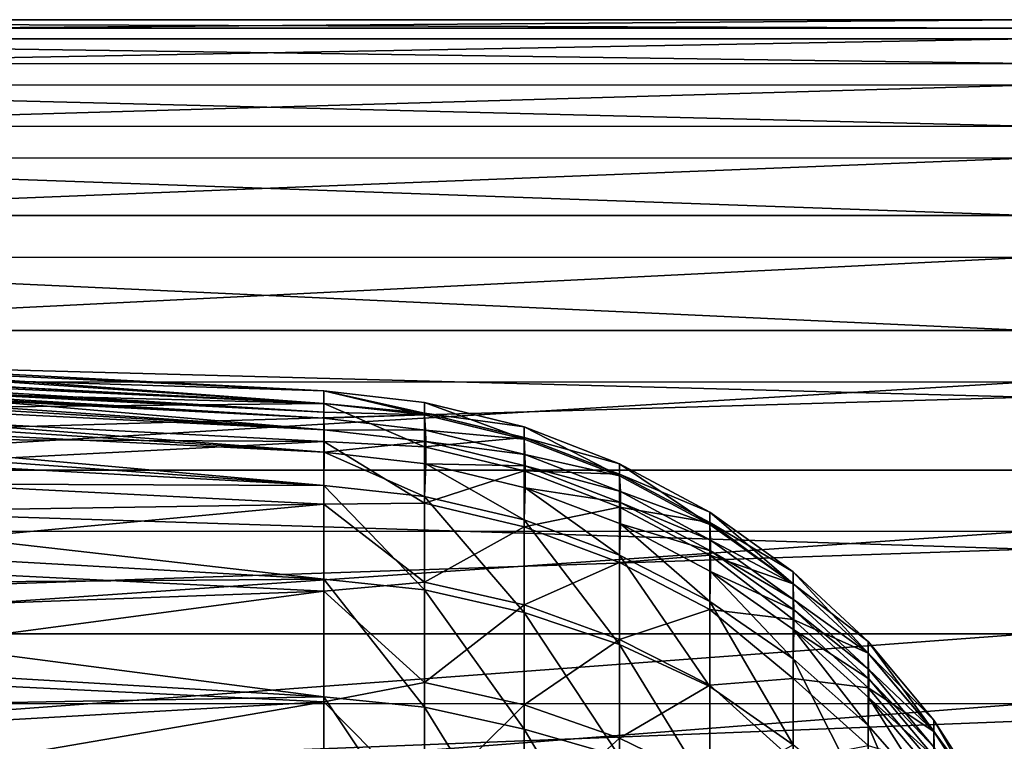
# Model space of a CAD drawing. Header units: metres. Extents: x -22 to 72, y -222 to 22.
# Tile 409 of 410: x 62.68 to 68.77, y 16.54 to 21. Entities that reach past the tile are written whole.
import ezdxf

# ---------------------------------------------------------------- set-up
doc = ezdxf.new("R2010")
doc.units = ezdxf.units.M
doc.layers.add('solid_509499_SW0002_01', color=7, linetype='CONTINUOUS')

msp = doc.modelspace()

# ---------------------------------------------------------------- linework, layer by layer
at = {"layer": 'solid_509499_SW0002_01'}
for points in [[(53.5, 20.996801, 67.633499), (68.900391, 20.945356, 69.513947), (68.898705, 20.996737, 67.629837)], [(53.5, 20.879421, 65.752838), (53.5, 20.996801, 67.633499), (68.898705, 20.996737, 67.629837)], [(53.5, 20.996801, 67.633499), (53.5, 20.945127, 69.517113), (68.900391, 20.945356, 69.513947)], [(53.5, 20.879421, 65.752838), (68.898705, 20.996737, 67.629837), (68.897293, 20.87899, 65.748833)], [(53.5, 20.945127, 69.517113), (68.90239, 20.725235, 71.385948), (68.900391, 20.945356, 69.513947)], [(53.5, 20.945127, 69.517113), (53.5, 20.724815, 71.388512), (68.90239, 20.725235, 71.385948)], [(53.5, 20.593933, 63.890266), (53.5, 20.879421, 65.752838), (68.897293, 20.87899, 65.748833)], [(53.5, 20.593933, 63.890266), (68.897293, 20.87899, 65.748833), (68.896118, 20.593096, 63.886074)], [(53.5, 20.724815, 71.388512), (68.904739, 20.338139, 73.23069), (68.90239, 20.725235, 71.385948)], [(53.5, 20.724815, 71.388512), (53.5, 20.337639, 73.232628), (68.904739, 20.338139, 73.23069)], [(53.5, 20.142633, 62.060783), (53.5, 20.593933, 63.890266), (68.896118, 20.593096, 63.886074)], [(53.5, 20.142633, 62.060783), (68.896118, 20.593096, 63.886074), (68.895157, 20.141373, 62.056507)], [(53.5, 20.337639, 73.232628), (68.907463, 19.787189, 75.033287), (68.904739, 20.338139, 73.23069)], [(53.5, 20.337639, 73.232628), (53.5, 19.786716, 75.034615), (68.907463, 19.787189, 75.033287)], [(53.5, 19.52916, 60.279121), (53.5, 20.142633, 62.060783), (68.895157, 20.141373, 62.056507)], [(53.5, 19.52916, 60.279121), (68.895157, 20.141373, 62.056507), (68.894379, 19.527464, 60.274837)], [(53.5, 19.786716, 75.034615), (68.910492, 19.076857, 76.779152), (68.907463, 19.787189, 75.033287)], [(53.5, 19.786716, 75.034615), (53.5, 19.076483, 76.779968), (68.910492, 19.076857, 76.779152)], [(53.5, 18.758446, 58.559624), (53.5, 19.52916, 60.279121), (68.894379, 19.527464, 60.274837)], [(53.5, 18.758446, 58.559624), (68.894379, 19.527464, 60.274837), (68.893753, 18.756351, 58.555462)], [(53.5, 19.076483, 76.779968), (68.912056, 18.663664, 77.626404), (68.910492, 19.076857, 76.779152)], [(53.5, 19.076483, 76.779968), (53.5, 18.212656, 78.45462), (68.912056, 18.663664, 77.626404)], [(64.561676, 18.625317, 69.701332), (60.799999, 18.880461, 68.859169), (60.799999, 18.9, 67.996666)], [(64.561676, 18.702858, 67.99437), (60.799999, 18.9, 67.996666), (60.799999, 18.880173, 67.134499)], [(64.561676, 18.702858, 67.99437), (64.561676, 18.625317, 69.701332), (60.799999, 18.9, 67.996666)], [(64.561676, 18.625317, 69.701332), (62.68084, 18.723478, 69.710289), (60.799999, 18.880461, 68.859169)], [(64.561676, 18.702858, 67.99437), (60.799999, 18.880173, 67.134499), (60.799999, 18.821075, 66.274559)], [(64.561615, 18.571716, 70.370934), (60.726997, 18.784134, 70.217751), (60.781979, 18.801016, 69.966736)], [(64.561615, 18.571716, 70.370934), (60.781979, 18.801016, 69.966736), (64.561676, 18.625317, 69.701332)], [(62.68084, 18.723478, 69.710289), (64.561676, 18.625317, 69.701332), (60.781979, 18.801016, 69.966736)], [(64.561676, 18.624289, 66.28746), (60.799999, 18.821075, 66.274559), (60.799999, 18.722744, 65.417595)], [(64.561676, 18.624289, 66.28746), (64.561676, 18.702858, 67.99437), (60.799999, 18.821075, 66.274559)], [(53.5, 17.8367, 56.916134), (53.5, 18.758446, 58.559624), (68.893753, 18.756351, 58.555462)], [(53.5, 17.8367, 56.916134), (68.893753, 18.756351, 58.555462), (68.893272, 17.834303, 56.912273)], [(64.563278, 18.461586, 71.858131), (59.681286, 18.705238, 71.978897), (59.927696, 18.741842, 71.546608)], [(64.563278, 18.461586, 71.858131), (59.927696, 18.741842, 71.546608), (60.263084, 18.75684, 71.075966)], [(62.415558, 18.644825, 71.058754), (64.563278, 18.461586, 71.858131), (60.263084, 18.75684, 71.075966)], [(64.561424, 18.53315, 71.041565), (60.479244, 18.76129, 70.766418), (60.629395, 18.770729, 70.482063)], [(62.415558, 18.644825, 71.058754), (60.479244, 18.76129, 70.766418), (64.561424, 18.53315, 71.041565)], [(64.561615, 18.571716, 70.370934), (60.629395, 18.770729, 70.482063), (60.726997, 18.784134, 70.217751)], [(64.561615, 18.571716, 70.370934), (64.561424, 18.53315, 71.041565), (60.629395, 18.770729, 70.482063)], [(64.56337, 18.323038, 72.667709), (59.505856, 18.651215, 72.380966), (59.681286, 18.705238, 71.978897)], [(64.563278, 18.461586, 71.858131), (64.56337, 18.323038, 72.667709), (59.681286, 18.705238, 71.978897)], [(64.561676, 18.624289, 66.28746), (60.799999, 18.722744, 65.417595), (60.799999, 18.585415, 64.566002)], [(65.183495, 18.553791, 69.694801), (64.561676, 18.625317, 69.701332), (64.561676, 18.702858, 67.99437)], [(65.183495, 18.565222, 66.435379), (64.561676, 18.702858, 67.99437), (64.561676, 18.624289, 66.28746)], [(65.183495, 18.630922, 68.065338), (65.183495, 18.553791, 69.694801), (64.561676, 18.702858, 67.99437)], [(65.183495, 18.565222, 66.435379), (65.183495, 18.630922, 68.065338), (64.561676, 18.702858, 67.99437)], [(53.5, 18.212656, 78.45462), (68.913521, 18.212864, 78.454262), (68.912056, 18.663664, 77.626404)], [(64.56337, 18.323038, 72.667709), (59.388493, 18.581976, 72.761391), (59.505856, 18.651215, 72.380966)], [(64.561676, 18.390263, 64.594833), (64.561676, 18.624289, 66.28746), (60.799999, 18.585415, 64.566002)], [(62.415558, 18.644825, 71.058754), (64.561424, 18.53315, 71.041565), (64.563278, 18.461586, 71.858131)], [(65.183495, 18.553791, 69.694801), (64.561615, 18.571716, 70.370934), (64.561676, 18.625317, 69.701332)], [(65.183495, 18.357197, 64.817413), (64.561676, 18.624289, 66.28746), (64.561676, 18.390263, 64.594833)], [(65.183495, 18.357197, 64.817413), (65.183495, 18.565222, 66.435379), (64.561676, 18.624289, 66.28746)], [(65.798096, 18.403385, 69.681061), (65.183495, 18.553791, 69.694801), (65.183495, 18.630922, 68.065338)], [(65.798096, 18.479891, 68.064812), (65.183495, 18.630922, 68.065338), (65.183495, 18.565222, 66.435379)], [(65.798096, 18.479891, 68.064812), (65.798096, 18.403385, 69.681061), (65.183495, 18.630922, 68.065338)], [(59.388493, 18.581976, 72.761391), (64.561676, 18.118759, 73.462387), (59.321583, 18.498983, 73.124634)], [(64.56337, 18.323038, 72.667709), (64.561676, 18.118759, 73.462387), (59.388493, 18.581976, 72.761391)], [(64.561676, 18.390263, 64.594833), (60.799999, 18.585415, 64.566002), (60.799999, 18.409513, 63.722176)], [(65.183495, 18.553791, 69.694801), (64.561424, 18.53315, 71.041565), (64.561615, 18.571716, 70.370934)], [(65.189484, 18.460312, 71.0382), (64.561424, 18.53315, 71.041565), (65.183495, 18.553791, 69.694801)], [(65.798096, 18.414724, 66.448067), (65.183495, 18.565222, 66.435379), (65.183495, 18.357197, 64.817413)], [(65.798096, 18.414724, 66.448067), (65.798096, 18.479891, 68.064812), (65.183495, 18.565222, 66.435379)], [(65.189484, 18.460312, 71.0382), (65.183495, 18.553791, 69.694801), (65.798096, 18.403385, 69.681061)], [(59.321583, 18.498983, 73.124634), (64.561676, 18.118759, 73.462387), (61.930748, 18.260798, 73.468826)], [(65.189484, 18.460312, 71.0382), (64.563278, 18.461586, 71.858131), (64.561424, 18.53315, 71.041565)], [(65.191162, 18.389065, 71.848778), (64.56337, 18.323038, 72.667709), (64.563278, 18.461586, 71.858131)], [(65.191162, 18.389065, 71.848778), (64.563278, 18.461586, 71.858131), (65.189484, 18.460312, 71.0382)], [(65.803329, 18.308878, 71.031189), (65.189484, 18.460312, 71.0382), (65.798096, 18.403385, 69.681061)], [(65.191162, 18.389065, 71.848778), (65.189484, 18.460312, 71.0382), (65.803329, 18.308878, 71.031189)], [(66.388702, 18.176868, 69.66037), (65.798096, 18.403385, 69.681061), (65.798096, 18.479891, 68.064812)], [(66.388702, 18.252432, 68.064011), (65.798096, 18.479891, 68.064812), (65.798096, 18.414724, 66.448067)], [(66.388702, 18.252432, 68.064011), (66.388702, 18.176868, 69.66037), (65.798096, 18.479891, 68.064812)], [(64.561676, 18.390263, 64.594833), (60.799999, 18.409513, 63.722176), (60.799999, 18.195206, 62.886829)], [(64.561676, 18.002735, 62.930637), (64.561676, 18.390263, 64.594833), (60.799999, 18.195206, 62.886829)], [(65.183495, 18.00844, 63.22385), (64.561676, 18.390263, 64.594833), (64.561676, 18.002735, 62.930637)], [(65.183495, 18.00844, 63.22385), (65.183495, 18.357197, 64.817413), (64.561676, 18.390263, 64.594833)], [(65.191162, 18.389065, 71.848778), (65.191246, 18.251524, 72.65242), (64.56337, 18.323038, 72.667709)], [(65.798096, 18.208385, 64.843216), (65.798096, 18.414724, 66.448067), (65.183495, 18.357197, 64.817413)], [(65.191162, 18.389065, 71.848778), (65.803329, 18.308878, 71.031189), (65.804802, 18.238554, 71.829353)], [(65.191162, 18.389065, 71.848778), (65.804802, 18.238554, 71.829353), (65.191246, 18.251524, 72.65242)], [(66.388702, 18.188066, 66.467163), (65.798096, 18.414724, 66.448067), (65.798096, 18.208385, 64.843216)], [(66.388702, 18.188066, 66.467163), (66.388702, 18.252432, 68.064011), (65.798096, 18.414724, 66.448067)], [(65.803329, 18.308878, 71.031189), (65.798096, 18.403385, 69.681061), (66.388702, 18.176868, 69.66037)], [(65.183495, 18.049994, 73.441658), (64.561676, 18.118759, 73.462387), (64.56337, 18.323038, 72.667709)], [(65.191246, 18.251524, 72.65242), (65.183495, 18.049994, 73.441658), (64.56337, 18.323038, 72.667709)], [(65.798096, 18.208385, 64.843216), (65.183495, 18.357197, 64.817413), (65.183495, 18.00844, 63.22385)], [(61.930748, 18.260798, 73.468826), (64.561676, 18.118759, 73.462387), (59.299999, 18.138485, 74.295662)], [(65.191246, 18.251524, 72.65242), (65.798096, 17.905392, 73.398064), (65.183495, 18.049994, 73.441658)], [(65.191246, 18.251524, 72.65242), (65.804871, 18.103111, 72.620689), (65.798096, 17.905392, 73.398064)], [(65.804802, 18.238554, 71.829353), (65.804871, 18.103111, 72.620689), (65.191246, 18.251524, 72.65242)], [(66.393127, 18.08127, 71.020653), (65.803329, 18.308878, 71.031189), (66.388702, 18.176868, 69.66037)], [(65.804802, 18.238554, 71.829353), (65.803329, 18.308878, 71.031189), (66.393127, 18.08127, 71.020653)], [(66.945839, 17.877865, 69.633057), (66.388702, 18.176868, 69.66037), (66.388702, 18.252432, 68.064011)], [(66.945839, 17.952187, 68.062958), (66.388702, 18.252432, 68.064011), (66.388702, 18.188066, 66.467163)], [(66.945839, 17.952187, 68.062958), (66.945839, 17.877865, 69.633057), (66.388702, 18.252432, 68.064011)], [(53.5, 18.212656, 78.45462), (68.914673, 17.72537, 79.261047), (68.913521, 18.212864, 78.454262)], [(53.5, 18.212656, 78.45462), (53.5, 17.202192, 80.045105), (68.914673, 17.72537, 79.261047)], [(64.561676, 18.002735, 62.930637), (60.799999, 18.195206, 62.886829), (60.799999, 17.942911, 62.061825)], [(65.798096, 17.862455, 63.262569), (65.798096, 18.208385, 64.843216), (65.183495, 18.00844, 63.22385)], [(66.388702, 17.984268, 64.882072), (65.798096, 18.208385, 64.843216), (65.798096, 17.862455, 63.262569)], [(66.388702, 17.984268, 64.882072), (66.388702, 18.188066, 66.467163), (65.798096, 18.208385, 64.843216)], [(65.804802, 18.238554, 71.829353), (66.393127, 18.08127, 71.020653), (66.394394, 18.012459, 71.800171)], [(65.804802, 18.238554, 71.829353), (66.394394, 18.012459, 71.800171), (65.804871, 18.103111, 72.620689)], [(66.945839, 17.88888, 66.492378), (66.388702, 18.188066, 66.467163), (66.388702, 17.984268, 64.882072)], [(66.945839, 17.88888, 66.492378), (66.945839, 17.952187, 68.062958), (66.388702, 18.188066, 66.467163)], [(59.299999, 18.138485, 74.295662), (64.561676, 18.118759, 73.462387), (64.561676, 17.539316, 75.1063)], [(59.299999, 17.83671, 75.105759), (59.299999, 18.138485, 74.295662), (64.561676, 17.539316, 75.1063)], [(66.393127, 18.08127, 71.020653), (66.388702, 18.176868, 69.66037), (66.945839, 17.877865, 69.633057)], [(65.183495, 17.47275, 75.07933), (64.561676, 17.539316, 75.1063), (64.561676, 18.118759, 73.462387)], [(65.183495, 18.049994, 73.441658), (65.183495, 17.47275, 75.07933), (64.561676, 18.118759, 73.462387)], [(65.804871, 18.103111, 72.620689), (66.388702, 17.687613, 73.332405), (65.798096, 17.905392, 73.398064)], [(65.804871, 18.103111, 72.620689), (66.394447, 17.880173, 72.573021), (66.388702, 17.687613, 73.332405)], [(66.394394, 18.012459, 71.800171), (66.394447, 17.880173, 72.573021), (65.804871, 18.103111, 72.620689)], [(66.949455, 17.781126, 71.006767), (66.393127, 18.08127, 71.020653), (66.945839, 17.877865, 69.633057)], [(66.394394, 18.012459, 71.800171), (66.393127, 18.08127, 71.020653), (66.949455, 17.781126, 71.006767)], [(65.183495, 17.521626, 61.666901), (65.183495, 18.00844, 63.22385), (64.561676, 18.002735, 62.930637)], [(65.183495, 18.049994, 73.441658), (65.798096, 17.905392, 73.398064), (65.798096, 17.332771, 75.022614)], [(65.183495, 18.049994, 73.441658), (65.798096, 17.332771, 75.022614), (65.183495, 17.47275, 75.07933)], [(65.798096, 17.862455, 63.262569), (65.183495, 18.00844, 63.22385), (65.183495, 17.521626, 61.666901)], [(66.394394, 18.012459, 71.800171), (66.949455, 17.781126, 71.006767), (66.9505, 17.714394, 71.761703)], [(66.394394, 18.012459, 71.800171), (66.9505, 17.714394, 71.761703), (66.394447, 17.880173, 72.573021)], [(64.561676, 18.002735, 62.930637), (60.799999, 17.942911, 62.061825), (60.799999, 17.653446, 61.249756)], [(64.561676, 17.464941, 61.308754), (64.561676, 18.002735, 62.930637), (60.799999, 17.653446, 61.249756)], [(65.183495, 17.521626, 61.666901), (64.561676, 18.002735, 62.930637), (64.561676, 17.464941, 61.308754)], [(66.388702, 17.642595, 63.320877), (66.388702, 17.984268, 64.882072), (65.798096, 17.862455, 63.262569)], [(66.945839, 17.688433, 64.933357), (66.388702, 17.984268, 64.882072), (66.388702, 17.642595, 63.320877)], [(66.945839, 17.688433, 64.933357), (66.945839, 17.88888, 66.492378), (66.388702, 17.984268, 64.882072)], [(67.460587, 17.511171, 69.599564), (66.945839, 17.877865, 69.633057), (66.945839, 17.952187, 68.062958)], [(67.460587, 17.584074, 67.994705), (66.945839, 17.952187, 68.062958), (66.945839, 17.88888, 66.492378)], [(67.460587, 17.584074, 67.994705), (67.460587, 17.511171, 69.599564), (66.945839, 17.952187, 68.062958)], [(65.798096, 17.905392, 73.398064), (66.388702, 17.687613, 73.332405), (66.388702, 17.135031, 74.904846)], [(65.798096, 17.332771, 75.022614), (65.798096, 17.905392, 73.398064), (66.388702, 17.135031, 74.904846)], [(67.460587, 17.510204, 66.3899), (66.945839, 17.88888, 66.492378), (66.945839, 17.688433, 64.933357)], [(67.460587, 17.510204, 66.3899), (67.460587, 17.584074, 67.994705), (66.945839, 17.88888, 66.492378)], [(53.5, 16.771345, 55.361885), (53.5, 17.8367, 56.916134), (68.893272, 17.834303, 56.912273)], [(53.5, 16.771345, 55.361885), (68.893272, 17.834303, 56.912273), (68.892906, 16.768806, 55.358517)], [(59.299999, 17.498804, 75.901382), (59.299999, 17.83671, 75.105759), (64.561676, 17.539316, 75.1063)], [(65.798096, 17.379587, 61.718239), (65.798096, 17.862455, 63.262569), (65.183495, 17.521626, 61.666901)], [(66.388702, 17.642595, 63.320877), (65.798096, 17.862455, 63.262569), (65.798096, 17.379587, 61.718239)], [(66.394447, 17.880173, 72.573021), (66.945839, 17.400145, 73.245743), (66.388702, 17.687613, 73.332405)], [(66.394447, 17.880173, 72.573021), (66.950554, 17.586273, 72.510193), (66.945839, 17.400145, 73.245743)], [(66.9505, 17.714394, 71.761703), (66.950554, 17.586273, 72.510193), (66.394447, 17.880173, 72.573021)], [(66.949455, 17.781126, 71.006767), (66.945839, 17.877865, 69.633057), (67.460587, 17.511171, 69.599564)], [(67.463409, 17.413246, 70.989738), (66.949455, 17.781126, 71.006767), (67.460587, 17.511171, 69.599564)], [(66.9505, 17.714394, 71.761703), (66.949455, 17.781126, 71.006767), (67.463409, 17.413246, 70.989738)], [(53.5, 17.202192, 80.045105), (68.915131, 17.202192, 80.045105), (68.914673, 17.72537, 79.261047)], [(66.9505, 17.714394, 71.761703), (67.463409, 17.413246, 70.989738), (67.464249, 17.349119, 71.714561)], [(66.9505, 17.714394, 71.761703), (67.464249, 17.349119, 71.714561), (66.950554, 17.586273, 72.510193)], [(64.561676, 17.464941, 61.308754), (60.799999, 17.653446, 61.249756), (60.799999, 17.327251, 60.451733)], [(66.388702, 17.16567, 61.795559), (66.388702, 17.642595, 63.320877), (65.798096, 17.379587, 61.718239)], [(66.945839, 17.352383, 63.39785), (66.945839, 17.688433, 64.933357), (66.388702, 17.642595, 63.320877)], [(66.388702, 17.687613, 73.332405), (66.945839, 17.400145, 73.245743), (66.945839, 16.876701, 74.742386)], [(66.388702, 17.135031, 74.904846), (66.388702, 17.687613, 73.332405), (66.945839, 16.876701, 74.742386)], [(66.945839, 17.352383, 63.39785), (66.388702, 17.642595, 63.320877), (66.388702, 17.16567, 61.795559)], [(67.460587, 17.290178, 64.798531), (66.945839, 17.688433, 64.933357), (66.945839, 17.352383, 63.39785)], [(67.460587, 17.290178, 64.798531), (67.460587, 17.510204, 66.3899), (66.945839, 17.688433, 64.933357)], [(66.950554, 17.586273, 72.510193), (67.460587, 17.047596, 73.139458), (66.945839, 17.400145, 73.245743)], [(66.950554, 17.586273, 72.510193), (67.464287, 17.226109, 72.433189), (67.460587, 17.047596, 73.139458)], [(67.464249, 17.349119, 71.714561), (67.464287, 17.226109, 72.433189), (66.950554, 17.586273, 72.510193)], [(67.92469, 17.082657, 69.560417), (67.460587, 17.511171, 69.599564), (67.460587, 17.584074, 67.994705)], [(67.92469, 17.153776, 67.994835), (67.460587, 17.584074, 67.994705), (67.460587, 17.510204, 66.3899)], [(67.92469, 17.153776, 67.994835), (67.92469, 17.082657, 69.560417), (67.460587, 17.584074, 67.994705)], [(59.299999, 17.498804, 75.901382), (64.561676, 17.539316, 75.1063), (64.561676, 16.811077, 76.689926)], [(65.183495, 16.747274, 76.656944), (64.561676, 16.811077, 76.689926), (64.561676, 17.539316, 75.1063)], [(65.183495, 17.47275, 75.07933), (65.183495, 16.747274, 76.656944), (64.561676, 17.539316, 75.1063)], [(65.183495, 16.900484, 60.158501), (65.183495, 17.521626, 61.666901), (64.561676, 17.464941, 61.308754)], [(65.798096, 17.379587, 61.718239), (65.183495, 17.521626, 61.666901), (65.183495, 16.900484, 60.158501)], [(59.299999, 17.125511, 76.680832), (59.299999, 17.498804, 75.901382), (64.561676, 16.811077, 76.689926)], [(64.561676, 17.464941, 61.308754), (60.799999, 17.327251, 60.451733), (60.799999, 16.964737, 59.668873)], [(64.561676, 16.781368, 59.742722), (64.561676, 17.464941, 61.308754), (60.799999, 16.964737, 59.668873)], [(65.183495, 16.900484, 60.158501), (64.561676, 17.464941, 61.308754), (64.561676, 16.781368, 59.742722)], [(65.183495, 17.47275, 75.07933), (65.798096, 17.332771, 75.022614), (65.798096, 16.613108, 76.587593)], [(65.183495, 17.47275, 75.07933), (65.798096, 16.613108, 76.587593), (65.183495, 16.747274, 76.656944)], [(67.463409, 17.413246, 70.989738), (67.460587, 17.511171, 69.599564), (67.92469, 17.082657, 69.560417)], [(67.92469, 17.081715, 66.429298), (67.460587, 17.510204, 66.3899), (67.460587, 17.290178, 64.798531)], [(67.92469, 17.081715, 66.429298), (67.92469, 17.153776, 67.994835), (67.460587, 17.510204, 66.3899)], [(66.945839, 17.400145, 73.245743), (67.460587, 17.047596, 73.139458), (67.460587, 16.514296, 74.656769)], [(66.945839, 16.876701, 74.742386), (66.945839, 17.400145, 73.245743), (67.460587, 16.514296, 74.656769)], [(67.926781, 16.983513, 70.969849), (67.463409, 17.413246, 70.989738), (67.92469, 17.082657, 69.560417)], [(67.464249, 17.349119, 71.714561), (67.463409, 17.413246, 70.989738), (67.926781, 16.983513, 70.969849)], [(65.798096, 16.763481, 60.222065), (65.798096, 17.379587, 61.718239), (65.183495, 16.900484, 60.158501)], [(66.388702, 17.16567, 61.795559), (65.798096, 17.379587, 61.718239), (65.798096, 16.763481, 60.222065)], [(66.945839, 16.883303, 61.897617), (66.945839, 17.352383, 63.39785), (66.388702, 17.16567, 61.795559)], [(67.460587, 16.925833, 63.233883), (66.945839, 17.352383, 63.39785), (66.945839, 16.883303, 61.897617)], [(67.460587, 16.925833, 63.233883), (67.460587, 17.290178, 64.798531), (66.945839, 17.352383, 63.39785)], [(67.464249, 17.349119, 71.714561), (67.926781, 16.983513, 70.969849), (67.927422, 16.922478, 71.659492)], [(67.464249, 17.349119, 71.714561), (67.927422, 16.922478, 71.659492), (67.464287, 17.226109, 72.433189)], [(65.798096, 17.332771, 75.022614), (66.388702, 17.135031, 74.904846), (66.388702, 16.44298, 76.421082)], [(65.798096, 16.613108, 76.587593), (65.798096, 17.332771, 75.022614), (66.388702, 16.44298, 76.421082)], [(67.92469, 16.867073, 64.876869), (67.460587, 17.290178, 64.798531), (67.460587, 16.925833, 63.233883)], [(67.92469, 16.867073, 64.876869), (67.92469, 17.081715, 66.429298), (67.460587, 17.290178, 64.798531)], [(67.464287, 17.226109, 72.433189), (67.92469, 16.635614, 73.015251), (67.460587, 17.047596, 73.139458)], [(67.464287, 17.226109, 72.433189), (67.927452, 16.805435, 72.343254), (67.92469, 16.635614, 73.015251)], [(67.927422, 16.922478, 71.659492), (67.927452, 16.805435, 72.343254), (67.464287, 17.226109, 72.433189)], [(53.5, 16.053226, 81.538605), (68.915131, 17.202192, 80.045105), (53.5, 17.202192, 80.045105)], [(53.5, 16.053226, 81.538605), (68.914703, 16.663616, 80.779823), (68.915131, 17.202192, 80.045105)], [(66.388702, 16.557148, 60.317802), (66.388702, 17.16567, 61.795559), (65.798096, 16.763481, 60.222065)], [(66.945839, 16.883303, 61.897617), (66.388702, 17.16567, 61.795559), (66.388702, 16.557148, 60.317802)], [(68.330727, 16.599192, 69.516258), (67.92469, 17.082657, 69.560417), (67.92469, 17.153776, 67.994835)], [(68.330727, 16.668299, 67.994987), (67.92469, 17.153776, 67.994835), (67.92469, 17.081715, 66.429298)], [(68.330727, 16.668299, 67.994987), (68.330727, 16.599192, 69.516258), (67.92469, 17.153776, 67.994835)], [(59.299999, 16.717043, 77.443542), (59.299999, 17.125511, 76.680832), (64.561676, 16.811077, 76.689926)], [(66.388702, 17.135031, 74.904846), (66.945839, 16.876701, 74.742386), (66.945839, 16.2248, 76.187714)], [(66.388702, 16.44298, 76.421082), (66.388702, 17.135031, 74.904846), (66.945839, 16.2248, 76.187714)], [(67.460587, 17.047596, 73.139458), (67.92469, 16.635614, 73.015251), (67.92469, 16.128176, 74.463615)], [(67.460587, 16.514296, 74.656769), (67.460587, 17.047596, 73.139458), (67.92469, 16.128176, 74.463615)], [(67.926781, 16.983513, 70.969849), (67.92469, 17.082657, 69.560417), (68.330727, 16.599192, 69.516258)], [(68.330727, 16.598276, 66.473755), (67.92469, 17.081715, 66.429298), (67.92469, 16.867073, 64.876869)], [(68.330727, 16.598276, 66.473755), (68.330727, 16.668299, 67.994987), (67.92469, 17.081715, 66.429298)], [(68.332161, 16.4988, 70.947418), (67.926781, 16.983513, 70.969849), (68.330727, 16.599192, 69.516258)], [(67.927422, 16.922478, 71.659492), (67.926781, 16.983513, 70.969849), (68.332161, 16.4988, 70.947418)], [(64.561676, 16.781368, 59.742722), (60.799999, 16.964737, 59.668873), (60.799999, 16.567028, 58.903652)], [(67.460587, 16.420208, 61.709019), (67.460587, 16.925833, 63.233883), (66.945839, 16.883303, 61.897617)], [(67.92469, 16.511644, 63.350513), (67.460587, 16.925833, 63.233883), (67.460587, 16.420208, 61.709019)], [(67.92469, 16.511644, 63.350513), (67.92469, 16.867073, 64.876869), (67.460587, 16.925833, 63.233883)], [(67.927422, 16.922478, 71.659492), (68.332161, 16.4988, 70.947418), (68.332619, 16.441288, 71.597389)], [(67.927422, 16.922478, 71.659492), (68.332619, 16.441288, 71.597389), (67.927452, 16.805435, 72.343254)], [(65.183495, 16.14978, 58.710217), (65.183495, 16.900484, 60.158501), (64.561676, 16.781368, 59.742722)], [(65.798096, 16.763481, 60.222065), (65.183495, 16.900484, 60.158501), (65.183495, 16.14978, 58.710217)], [(66.945839, 16.28479, 60.444172), (66.945839, 16.883303, 61.897617), (66.388702, 16.557148, 60.317802)], [(67.460587, 16.420208, 61.709019), (66.945839, 16.883303, 61.897617), (66.945839, 16.28479, 60.444172)], [(66.945839, 16.2248, 76.187714), (66.945839, 16.876701, 74.742386), (67.460587, 16.514296, 74.656769)], [(68.330727, 16.389709, 64.965263), (67.92469, 16.867073, 64.876869), (67.92469, 16.511644, 63.350513)], [(68.330727, 16.389709, 64.965263), (68.330727, 16.598276, 66.473755), (67.92469, 16.867073, 64.876869)], [(59.299999, 16.717043, 77.443542), (64.561676, 16.811077, 76.689926), (64.561676, 15.940218, 78.199829)], [(65.183495, 15.879721, 78.161125), (64.561676, 15.940218, 78.199829), (64.561676, 16.811077, 76.689926)], [(65.183495, 16.747274, 76.656944), (65.183495, 15.879721, 78.161125), (64.561676, 16.811077, 76.689926)], [(67.927452, 16.805435, 72.343254), (68.330727, 16.170799, 72.875122), (67.92469, 16.635614, 73.015251)], [(67.927452, 16.805435, 72.343254), (68.332642, 16.330978, 72.241814), (68.330727, 16.170799, 72.875122)], [(68.332619, 16.441288, 71.597389), (68.332642, 16.330978, 72.241814), (67.927452, 16.805435, 72.343254)], [(53.5, 15.570957, 53.909389), (53.5, 16.771345, 55.361885), (68.892906, 16.768806, 55.358517)], [(53.5, 15.570957, 53.909389), (68.892906, 16.768806, 55.358517), (68.892647, 15.568485, 53.906658)], [(64.561676, 16.781368, 59.742722), (60.799999, 16.567028, 58.903652), (60.799999, 16.135054, 58.157742)], [(64.561676, 15.957721, 58.245613), (64.561676, 16.781368, 59.742722), (60.799999, 16.135054, 58.157742)], [(65.183495, 16.14978, 58.710217), (64.561676, 16.781368, 59.742722), (64.561676, 15.957721, 58.245613)], [(65.798096, 16.018864, 58.785522), (65.798096, 16.763481, 60.222065), (65.183495, 16.14978, 58.710217)], [(65.183495, 16.747274, 76.656944), (65.798096, 16.613108, 76.587593), (65.798096, 15.752504, 78.07972)], [(65.183495, 16.747274, 76.656944), (65.798096, 15.752504, 78.07972), (65.183495, 15.879721, 78.161125)], [(66.388702, 16.557148, 60.317802), (65.798096, 16.763481, 60.222065), (65.798096, 16.018864, 58.785522)], [(59.299999, 16.274378, 78.187477), (59.299999, 16.717043, 77.443542), (64.561676, 15.940218, 78.199829)], [(68.67218, 16.068521, 69.467781), (68.330727, 16.599192, 69.516258), (68.330727, 16.668299, 67.994987)], [(68.67218, 16.135418, 67.995148), (68.330727, 16.668299, 67.994987), (68.330727, 16.598276, 66.473755)], [(68.67218, 16.135418, 67.995148), (68.67218, 16.068521, 69.467781), (68.330727, 16.668299, 67.994987)], [(53.5, 16.053226, 81.538605), (68.913612, 16.093622, 81.490562), (68.914703, 16.663616, 80.779823)], [(65.798096, 16.613108, 76.587593), (66.388702, 16.44298, 76.421082), (66.388702, 15.617091, 77.868767)], [(65.798096, 15.752504, 78.07972), (65.798096, 16.613108, 76.587593), (66.388702, 15.617091, 77.868767)], [(67.92469, 16.635614, 73.015251), (68.330727, 16.170799, 72.875122), (68.330727, 15.688564, 74.25544)], [(67.92469, 16.128176, 74.463615), (67.92469, 16.635614, 73.015251), (68.330727, 15.688564, 74.25544)], [(66.388702, 15.821695, 58.898937), (66.388702, 16.557148, 60.317802), (65.798096, 16.018864, 58.785522)], [(66.945839, 16.28479, 60.444172), (66.388702, 16.557148, 60.317802), (66.388702, 15.821695, 58.898937)], [(68.332161, 16.4988, 70.947418), (68.330727, 16.599192, 69.516258), (68.67218, 16.068521, 69.467781)], [(68.67218, 16.067635, 66.522545), (68.330727, 16.598276, 66.473755), (68.330727, 16.389709, 64.965263)], [(68.67218, 16.067635, 66.522545), (68.67218, 16.135418, 67.995148), (68.330727, 16.598276, 66.473755)]]:
    msp.add_3dface(points, dxfattribs=at)

doc.saveas('drawing.dxf')
